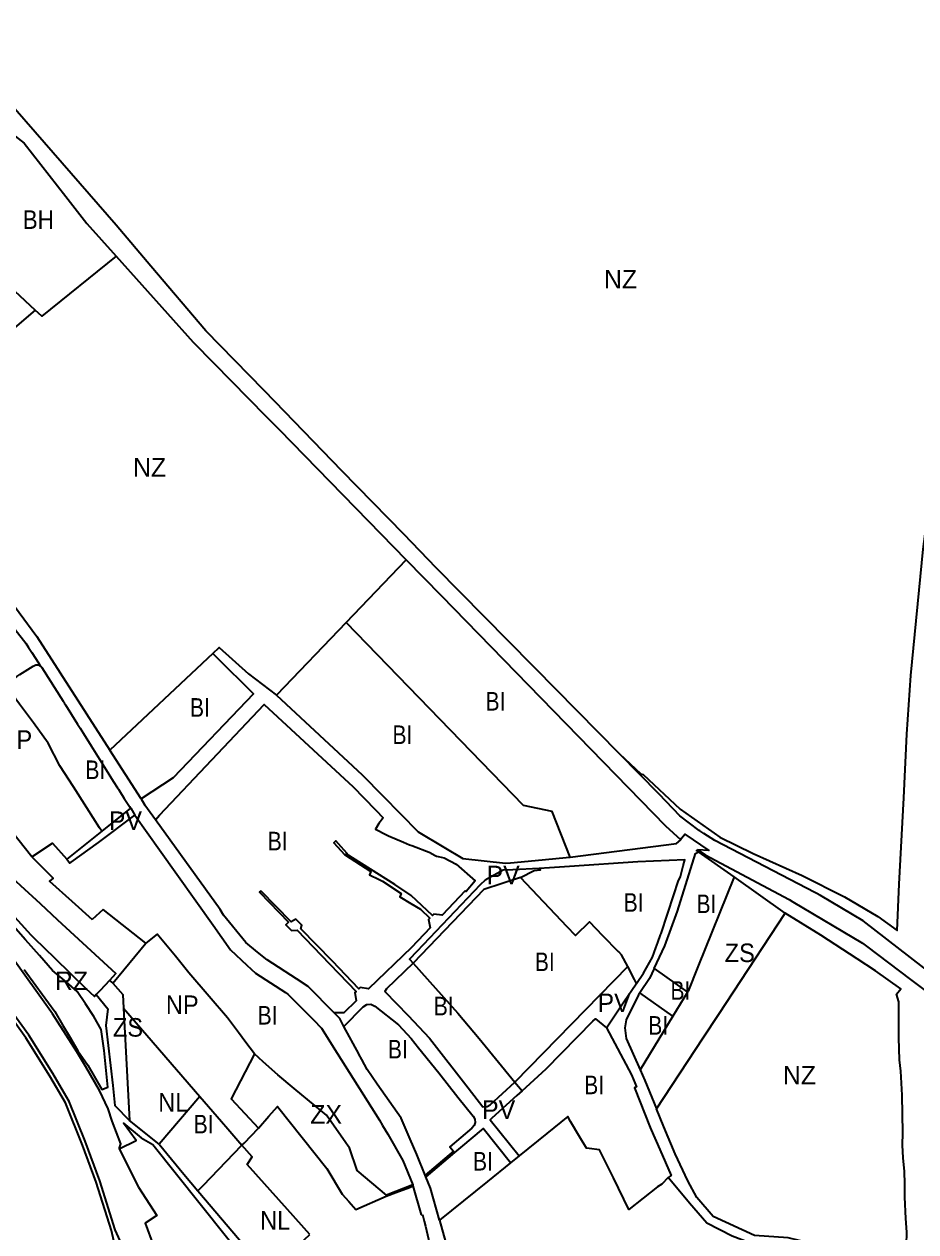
# Model space of a CAD drawing. Extents: x -650451 to -642268, y -1075216 to -1066610.
# Drawn here: x -646077 to -645357, y -1072682 to -1071706 of the extents above; entities that cross this region are included whole.
import ezdxf

# ---------------------------------------------------------------- set-up
doc = ezdxf.new("R2010")
doc.units = 0
doc.header["$LTSCALE"] = 6
doc.layers.add('1', color=7, linetype='Continuous', lineweight=35)
doc.layers.add('2', color=7, linetype='Continuous')
doc.layers.add('3', color=7, linetype='Continuous')

msp = doc.modelspace()

# ---------------------------------------------------------------- linework, layer by layer
at = {"layer": '1'}
for p, q in [((-645817.219, -1072189.975), (-645768.649, -1072139.283)), ((-645817.219, -1072189.975), (-645873.4, -1072248.61)), ((-645924.791, -1072215.043), (-646008.065, -1072293.22)), ((-646029.41, -1072279.61), (-646023.06, -1072289.77)), ((-646023.06, -1072289.77), (-646012.41, -1072306.79)), ((-645982.874, -1072332.508), (-646008.065, -1072293.22)), ((-645996.41, -1072332.16), (-645992.15, -1072338.7)), ((-646014.64, -1072358.74), (-646042.65, -1072381.23)), ((-645503.98, -1072395.64), (-645532.75, -1072375.41)), ((-646013.49, -1072421.84), (-646022.31, -1072430.03)), ((-645916.34, -1072426.55), (-645919.08, -1072421.96)), ((-645898.28, -1072448.47), (-645916.34, -1072426.55)), ((-645589.862, -1072468.109), (-645680.87, -1072561.42)), ((-646008.32, -1072479.17), (-646005.6, -1072481.54)), ((-645553.35, -1072508.1), (-645579.92, -1072489.22)), ((-645997.15, -1072501.53), (-645992.3, -1072592.42)), ((-645997.15, -1072501.53), (-645935.38, -1072573)), ((-645553.35, -1072508.1), (-645579.76, -1072551.45)), ((-645807.08, -1072538.65), (-645819.08, -1072516.56)), ((-645806.98, -1072538.83), (-645807.08, -1072538.65)), ((-645680.87, -1072561.42), (-645675.13, -1072568.36)), ((-645935.38, -1072573), (-645968.24, -1072611.54)), ((-645968.24, -1072611.54), (-645992.3, -1072592.42)), ((-645771.36, -1072624.88), (-645763.45, -1072644.47)), ((-645677.56, -1072621.1), (-645684.57, -1072626.76)), ((-645752.829, -1072638.03), (-645753.41, -1072636.57)), ((-645756.7, -1072668.67), (-645755.51, -1072668.36)), ((-645755.51, -1072668.36), (-645754.09, -1072673.85)), ((-645754.09, -1072673.85), (-645753.08, -1072677.72)), ((-645741.871, -1072673.02), (-645734.19, -1072700.16))]:
    msp.add_line(p, q, dxfattribs=at)
for points in [[(-645596.405, -1072296.114), (-645664.88, -1072226.59), (-645666.4, -1072225.05), (-645744.42, -1072145.83), (-645770.72, -1072118.71), (-645820.57, -1072067.31), (-645874.53, -1072011.68), (-645883.81, -1072002.11), (-645930.57, -1071954.35), (-645975.01, -1071901.96), (-646003.04, -1071868.9), (-646150.43, -1071699.82), (-646160.52, -1071687.59), (-646200.32, -1071642.53), (-646209.322, -1071634.004)], [(-645596.405, -1072296.114), (-645579.217, -1072312.425), (-645577.33, -1072312.704), (-645547.593, -1072340.827), (-645515.437, -1072363.447), (-645488.64, -1072376.782), (-645448.831, -1072394.325), (-645414.631, -1072411.611), (-645387.894, -1072427.453), (-645372.228, -1072438.764), (-645370.624, -1072401.447), (-645366.951, -1072331.609), (-645364.435, -1072280.268), (-645361.317, -1072232.824), (-645351.358, -1072130.815), (-645344.819, -1072081.225), (-645339.455, -1072031.565), (-645334.118, -1072001.954), (-645326.343, -1071952.807), (-645313.153, -1071883.081), (-645300.076, -1071820.179), (-645286.175, -1071761.228), (-645274.868, -1071717.176), (-645269.077, -1071687.396)], [(-646122.16, -1071754.78), (-646104.5, -1071774.86), (-646087, -1071795), (-646077.32, -1071802.59), (-646043.49, -1071845.87), (-646026.64, -1071867.44), (-646002.93, -1071893.984)], [(-646191.57, -1071821.44), (-646174.69, -1071838.69), (-646156.59, -1071856.53), (-646137.74, -1071873.31), (-646102.04, -1071906.4), (-646068.317, -1071937.555)], [(-646002.93, -1071893.984), (-646062.91, -1071942.55), (-646068.317, -1071937.555)], [(-646002.93, -1071893.984), (-645940.8, -1071963.54), (-645924.1, -1071980.45), (-645881.95, -1072023.15), (-645871.4, -1072033.96), (-645768.649, -1072139.283)], [(-646068.317, -1071937.555), (-646156.858, -1072013.393), (-646160, -1072016), (-646154, -1072022), (-646194.191, -1072055.797)], [(-646000.45, -1072615.28), (-645999.14, -1072611.29), (-646006.21, -1072593.04), (-646009.27, -1072582.89), (-646016.46, -1072568.07), (-646027.37, -1072549.05), (-646034.83, -1072536.97), (-646054.33, -1072506.16), (-646088.86, -1072457.93), (-646132.34, -1072412.37), (-646164.02, -1072390), (-646206.07, -1072366.43), (-646248.46, -1072343.52), (-646270.62, -1072332.33), (-646289.9, -1072320.26), (-646308.74, -1072304.97), (-646324.17, -1072289.15), (-646339.07, -1072270.33), (-646350.46, -1072250.81), (-646370.83, -1072206.8), (-646394.24, -1072163.81), (-646419.55, -1072128.03), (-646512.21, -1072052.57)], [(-646131.65, -1072140.05), (-646104.85, -1072169.81), (-646075.91, -1072206.65), (-646073.62, -1072210.24), (-646071.06, -1072214.28), (-646065.77, -1072222.6), (-646064.24, -1072225.01)], [(-645768.649, -1072139.283), (-645740.45, -1072168.23), (-645559.34, -1072354.42), (-645546.82, -1072365.72)], [(-646095.44, -1072162.47), (-646067.08, -1072201.18), (-646008.065, -1072293.22)], [(-645943.65, -1072789.47), (-645967.22, -1072787.26), (-645967.91, -1072767.31), (-645970.61, -1072747.97), (-645973.9, -1072738.22), (-645989.39, -1072712.38), (-646003.73, -1072680.75), (-646016.23, -1072641.16), (-646028.02, -1072609.24), (-646040.96, -1072577.06), (-646054.2, -1072554.48), (-646073.49, -1072523.45), (-646108.36, -1072475.46), (-646151.34, -1072429.6), (-646183.23, -1072407.45), (-646225.13, -1072384.18), (-646267.31, -1072361.39), (-646298.76, -1072344.13), (-646326.33, -1072322.56), (-646349.05, -1072298.16), (-646356.62, -1072289.89), (-646367.24, -1072276.07), (-646407.81, -1072188.6), (-646415.75, -1072178.82)], [(-645636.37, -1072379.57), (-645650.78, -1072342.73), (-645674, -1072338), (-645817.219, -1072189.975)], [(-645924.791, -1072215.043), (-645922.34, -1072217.38), (-645892.147, -1072247.526), (-645956.823, -1072315.504), (-645982.874, -1072332.508), (-645979.68, -1072337.49)], [(-645924.791, -1072215.043), (-645919.698, -1072210.262), (-645896.15, -1072231.57), (-645873.4, -1072248.61)], [(-646101.18, -1072244.23), (-646100.98, -1072240.01), (-646099.81, -1072240.09), (-646097.13, -1072239.87), (-646094.63, -1072239.5), (-646091.73, -1072238.71), (-646089.83, -1072237.95), (-646083.18, -1072233.66), (-646080.67, -1072232.05), (-646070.02, -1072225.18), (-646067.87, -1072224.34), (-646065.64, -1072224.26), (-646064.24, -1072225.01)], [(-646064.24, -1072225.01), (-646063.86, -1072225.22), (-646063.53, -1072225.6)], [(-646063.53, -1072225.6), (-646062.87, -1072226.38), (-646045.76, -1072253.6), (-646045.18, -1072254.53), (-646044.91, -1072254.95)], [(-646014.64, -1072358.74), (-646016.43, -1072355.88), (-646026.55, -1072339.67), (-646037.37, -1072322.92), (-646048.32, -1072305.81), (-646057.93, -1072287.58), (-646069.73, -1072270.99), (-646071.3, -1072268.92), (-646081.08, -1072256.01), (-646091.27, -1072242.07), (-646101.18, -1072244.23)], [(-645873.4, -1072248.61), (-645804.26, -1072313.11), (-645787.63, -1072329.98), (-645758.94, -1072359.08), (-645738.31, -1072371.43), (-645722.88, -1072380.66), (-645688.5, -1072384.55), (-645684.48, -1072384.17), (-645664.67, -1072382.33), (-645639.6, -1072379.99), (-645636.37, -1072379.57)], [(-646044.91, -1072254.95), (-646044.65, -1072255.37), (-646043.84, -1072256.66), (-646034.08, -1072272.18)], [(-645971.13, -1072349.41), (-645967.89, -1072345.59), (-645883.34, -1072256.32), (-645811.67, -1072322.79), (-645802.99, -1072331.72), (-645793.24, -1072341.76), (-645787.43, -1072347.74), (-645789.78, -1072350.99), (-645790.84, -1072352.46), (-645793.58, -1072356.99), (-645784.65, -1072361.58), (-645783.1, -1072362.37), (-645771, -1072367.48), (-645766.08, -1072369.54), (-645764.22, -1072370.33), (-645748.93, -1072376.23), (-645748.69, -1072376.34), (-645744.29, -1072378.76), (-645742.83, -1072379.09), (-645738.13, -1072380.17), (-645728.48, -1072385.35), (-645713.13, -1072398.68), (-645720.28, -1072407.43), (-645721.02, -1072406.76), (-645739.77, -1072426.6), (-645746.53, -1072425.74), (-645747.56, -1072426.83), (-645764.64, -1072410.69), (-645777.89, -1072401.74), (-645817.23, -1072376.94), (-645816.51, -1072376.62), (-645821.23, -1072371.38), (-645825.66, -1072366.47), (-645827.23, -1072367.98), (-645818.6, -1072377.55), (-645797.15, -1072391.27), (-645798.3, -1072394.04), (-645790.45, -1072397.79), (-645787.9, -1072399.01), (-645772.86, -1072408.9), (-645773.87, -1072411.72), (-645765.02, -1072417.06), (-645757.21, -1072421.76), (-645749.6, -1072428.99), (-645750.63, -1072430.07), (-645749.4, -1072436.79), (-645764.41, -1072452.65), (-645799.08, -1072486.13), (-645805.77, -1072484.94), (-645806.85, -1072485.99), (-645828.35, -1072463.74), (-645853.68, -1072437.51), (-645852.91, -1072434.69), (-645857.77, -1072429.66), (-645861.75, -1072432.01), (-645885.71, -1072407.21), (-645887.17, -1072407.85), (-645863.74, -1072432.23), (-645865.9, -1072434.32), (-645861.39, -1072438.99), (-645856.77, -1072438.69), (-645837.34, -1072458.77), (-645809, -1072488.07), (-645810.08, -1072489.12), (-645809.14, -1072495.85), (-645819.09, -1072505.45), (-645826.9, -1072505.35)], [(-646034.08, -1072272.18), (-646032.07, -1072275.38), (-646029.41, -1072279.61)], [(-645249.9, -1072561.25), (-645271.74, -1072539.96), (-645290.76, -1072520.92), (-645333.62, -1072482.33), (-645342.284, -1072475.625), (-645399.77, -1072431.12), (-645434.19, -1072410.67), (-645437.6, -1072408.64), (-645438.64, -1072408.1), (-645519.57, -1072366.3), (-645528.27, -1072360.53), (-645531.65, -1072358.29), (-645532.07, -1072358.01), (-645547.72, -1072346.19), (-645564.4, -1072328.61), (-645596.405, -1072296.114)], [(-646071, -1072379.27), (-646087.44, -1072358.73), (-646120.23, -1072316.54), (-646129.15, -1072305.06)], [(-646012.41, -1072306.79), (-646005.26, -1072318.22), (-646001.8, -1072323.68), (-646001.17, -1072324.66)], [(-646001.17, -1072324.66), (-646000.38, -1072325.91), (-645996.41, -1072332.16)], [(-645992.15, -1072338.7), (-645991.3, -1072340), (-646014.64, -1072358.74)], [(-645991.3, -1072340), (-645991.21, -1072339.93), (-645988.89, -1072343.89), (-645987.91, -1072345.58)], [(-645919.08, -1072421.96), (-645971.13, -1072349.41), (-645979.68, -1072337.49)], [(-646018.97, -1072490.66), (-646020.51, -1072492.32), (-646027.04, -1072485.99), (-646052.25, -1072461.52), (-646069.15, -1072445.12), (-646071.51, -1072442.7), (-646095.21, -1072416.49), (-646109.15, -1072401.97), (-646122.26, -1072388.32), (-646133.31, -1072376.82), (-646142.28, -1072367.48), (-646121.49, -1072349.32), (-646116.89, -1072345.3)], [(-646042.65, -1072381.23), (-646040.45, -1072384.57), (-646039.15, -1072383.63), (-646017.3, -1072367.78), (-645987.91, -1072345.58)], [(-645987.91, -1072345.58), (-645967.84, -1072373.8), (-645924.62, -1072434.6), (-645910.49, -1072454.48), (-645897.39, -1072466.8)], [(-645546.82, -1072365.72), (-645546.25, -1072364.1), (-645543.6, -1072361.08), (-645524.4, -1072374.2), (-645533.08, -1072373.71)], [(-646071, -1072379.27), (-646054.43, -1072368.34), (-646042.65, -1072381.23)], [(-645636.37, -1072379.57), (-645550.41, -1072368.47), (-645546.82, -1072365.72)], [(-646071, -1072379.27), (-646053.82, -1072396.53), (-646056.71, -1072399.15), (-646038.76, -1072415.27), (-646022.31, -1072430.03)], [(-645582.84, -1072481.71), (-645577.17, -1072473.49), (-645569.86, -1072460.33), (-645567.12, -1072453), (-645565.53, -1072448.7), (-645563.22, -1072442.51), (-645562.79, -1072441.34), (-645552.7, -1072410.16), (-645549.17, -1072399.21), (-645547.16, -1072395.15), (-645545.11, -1072386.66), (-645543.76, -1072381.7), (-645581.76, -1072383.37), (-645636.71, -1072387.2), (-645652.97, -1072388.22), (-645661.3, -1072388.74)], [(-645568.38, -1072469.68), (-645559.92, -1072451.41), (-645549.6, -1072423.39), (-645535.05, -1072376.72), (-645532.75, -1072375.41)], [(-645532.75, -1072375.41), (-645534.3, -1072374.33), (-645533.08, -1072373.71)], [(-645533.08, -1072373.71), (-645527.33, -1072377.73), (-645459.31, -1072413.95), (-645456.52, -1072415.6), (-645400.12, -1072449.03), (-645396.94, -1072451.44), (-645361.47, -1072478.388), (-645336.33, -1072497.48), (-645306.46, -1072527.08), (-645276.93, -1072555.11), (-645263.7, -1072567.8), (-645242, -1072588.6), (-645228.96, -1072600.865)], [(-646094.3, -1072389.47), (-646080.11, -1072402.61), (-646064.38, -1072417.18), (-646050.33, -1072430.19), (-646003.3, -1072473.75), (-646008.32, -1072479.17)], [(-645661.3, -1072388.74), (-645682.59, -1072389.76), (-645690.37, -1072390.13), (-645705, -1072398.19), (-645708.94, -1072402.11), (-645760.02, -1072455.94), (-645765.95, -1072462.03), (-645763.06, -1072465.26)], [(-645676.53, -1072396.16), (-645665.32, -1072390.32), (-645660.16, -1072389.95), (-645661.3, -1072388.74)], [(-645676.53, -1072396.16), (-645706.039, -1072405.769), (-645763.06, -1072465.26)], [(-645589.862, -1072468.109), (-645594.83, -1072458.48), (-645597.122, -1072456.121), (-645597.15, -1072456.15), (-645609.99, -1072443.22), (-645620.56, -1072432), (-645632.1, -1072442.93), (-645638.82, -1072435.99), (-645676.53, -1072396.16)], [(-645503.98, -1072395.64), (-645533.15, -1072468.21), (-645541.09, -1072487.98), (-645541.56, -1072488.74)], [(-645462.651, -1072425.011), (-645462.65, -1072425.01), (-645503.98, -1072395.64)], [(-646005.6, -1072481.54), (-645979.11, -1072449.23), (-646013.49, -1072421.84)], [(-645566.54, -1072582.88), (-645528.81, -1072525.54), (-645516.37, -1072506.64), (-645504.48, -1072488.58), (-645462.651, -1072425.011)], [(-645359.825, -1072751.964), (-645359.96, -1072742.38), (-645362.37, -1072720.66), (-645364.5, -1072696.22), (-645364.786, -1072692.977), (-645364.524, -1072682.575), (-645365.24, -1072671.66), (-645366.02, -1072654.46), (-645366.09, -1072643.58), (-645366.41, -1072633.54), (-645367.25, -1072622.73), (-645368.04, -1072612.42), (-645367.78, -1072602.42), (-645368.173, -1072571.881), (-645369.31, -1072552.64), (-645370.22, -1072543.37), (-645370.755, -1072525.734), (-645370.928, -1072496.619), (-645372.72, -1072490.314), (-645369.364, -1072485.931), (-645389.731, -1072471.612), (-645404.64, -1072461.72), (-645433.91, -1072442.56), (-645462.651, -1072425.011)], [(-646077.32, -1072470.36), (-646067.89, -1072483.29), (-646052.46, -1072504.47), (-646046.19, -1072515.07), (-646040.06, -1072525.44), (-646033.79, -1072536.03), (-646025.88, -1072547.72), (-646014.58, -1072567.38), (-646009.73, -1072565.6), (-646012.54, -1072535.83), (-646014.99, -1072519.03), (-646020.89, -1072508.42), (-646027.76, -1072498.2), (-646034.49, -1072488.2), (-646043.45, -1072480.49), (-646054.38, -1072471.27), (-646064.92, -1072459.16), (-646076.12, -1072446.48), (-646087.86, -1072433.28)], [(-645891.33, -1072538.6), (-645898.17, -1072529.39), (-645904.25, -1072521.2), (-645913.04, -1072509.37), (-645927.82, -1072492.14), (-645944.25, -1072472.98), (-645955.1, -1072459.76), (-645969.88, -1072441.74), (-645979.11, -1072449.23)], [(-645857.23, -1072477.97), (-645881.09, -1072462.52), (-645888.68, -1072456.31), (-645898.28, -1072448.47)], [(-645897.39, -1072466.8), (-645890.5, -1072473.27), (-645866.13, -1072489.1)], [(-645763.06, -1072465.26), (-645784.54, -1072486), (-645785.92, -1072488.06), (-645767.11, -1072507.71), (-645749.81, -1072525.79), (-645718.59, -1072566.14), (-645706.76, -1072581.44), (-645703.41, -1072581.16), (-645700.96, -1072579.71), (-645680.87, -1072561.42)], [(-645763.06, -1072465.26), (-645726.95, -1072505.7), (-645709.92, -1072526.3), (-645680.87, -1072561.42)], [(-645582.84, -1072481.71), (-645584.46, -1072478.58), (-645589.862, -1072468.109)], [(-646171.72, -1072803.51), (-646052.58, -1072737.82), (-646037.23, -1072736.38), (-646022.4, -1072741.58), (-646003.22, -1072757.85), (-645988.43, -1072769.93), (-645990.04, -1072761.78), (-645993.89, -1072742.23), (-645999.25, -1072714.68), (-646006.66, -1072681.4), (-646019.16, -1072642.35), (-646030.17, -1072612.31), (-646043.87, -1072578.12), (-646056.42, -1072556.49), (-646075.82, -1072525.54), (-646110.61, -1072477.49)], [(-646008.32, -1072479.17), (-646015.88, -1072487.32), (-646018.97, -1072490.66)], [(-645826.9, -1072505.35), (-645847.88, -1072484.02), (-645857.23, -1072477.97)], [(-645568.38, -1072469.68), (-645572.13, -1072477.78), (-645579.92, -1072489.22)], [(-645568.38, -1072469.68), (-645541.56, -1072488.74), (-645553.35, -1072508.1)], [(-646005.6, -1072481.54), (-645997.53, -1072490.54), (-645997.15, -1072501.53)], [(-645866.13, -1072489.1), (-645864.29, -1072490.3), (-645843.63, -1072511.19), (-645837.09, -1072517.8), (-645824.42, -1072537.99), (-645790.39, -1072592.2), (-645787.73, -1072596.43), (-645783.44, -1072603.56), (-645771.36, -1072624.88)], [(-645607.07, -1072517.61), (-645605.95, -1072515.95), (-645604.82, -1072514.3), (-645592.9, -1072496.52), (-645583.13, -1072482.13), (-645582.84, -1072481.71)], [(-646018.97, -1072490.66), (-646009.61, -1072502.32), (-646011.28, -1072515.68), (-646005.7, -1072564.12), (-646004.15, -1072580.41), (-645992.3, -1072592.42)], [(-645819.08, -1072516.56), (-645803.49, -1072500.56), (-645800.59, -1072498.78), (-645797.2, -1072498.56), (-645794.1, -1072499.98), (-645775.05, -1072515.23), (-645764.63, -1072526.16), (-645758.7, -1072533.6), (-645742.48, -1072553.98), (-645726.94, -1072573.51), (-645714.62, -1072588.99), (-645713.39, -1072591.37), (-645713.14, -1072594.04), (-645713.9, -1072596.6), (-645715.58, -1072598.69), (-645733.46, -1072613.81), (-645730.56, -1072617.25), (-645753.41, -1072636.57)], [(-645579.92, -1072489.22), (-645581.13, -1072491), (-645591.06, -1072511.06), (-645592.08, -1072517.43), (-645591.03, -1072526.14), (-645579.76, -1072551.45)], [(-645819.08, -1072516.56), (-645822.35, -1072509.99), (-645826.9, -1072505.35)], [(-645675.13, -1072568.36), (-645655.65, -1072550.62), (-645617.87, -1072512.12), (-645615.95, -1072510.16), (-645607.07, -1072517.61)], [(-645607.07, -1072517.61), (-645586.81, -1072555.6), (-645582.81, -1072565.17), (-645584.44, -1072566.03), (-645571.71, -1072598.18), (-645570.94, -1072599.9), (-645564.02, -1072615.76), (-645554.79, -1072636.89), (-645557.19, -1072638.59)], [(-645891.33, -1072538.6), (-645909.952, -1072574.829), (-645888.07, -1072598.68)], [(-645763.45, -1072644.47), (-645784.74, -1072652.67), (-645808.3, -1072632.96), (-645814.63, -1072614.6), (-645815.68, -1072613.1), (-645817.49, -1072610.5), (-645833.2, -1072588.09), (-645842.32, -1072580.61), (-645859.08, -1072566.6), (-645872.32, -1072555.53), (-645884.23, -1072544.92), (-645891.33, -1072538.6)], [(-645753.41, -1072636.57), (-645760, -1072619.96), (-645765.46, -1072607.47), (-645772.84, -1072590.6), (-645792.1, -1072562.95), (-645800.18, -1072551.36), (-645804.6, -1072543.22), (-645806.98, -1072538.83)], [(-645579.76, -1072551.45), (-645575.9, -1072560.13), (-645566.54, -1072582.88)], [(-645935.38, -1072573), (-645917.91, -1072593.22), (-645912.78, -1072599.14), (-645901.33, -1072612.4)], [(-645675.13, -1072568.36), (-645679.33, -1072572.19), (-645699.63, -1072590.67), (-645700.88, -1072591.81), (-645677.56, -1072621.1)], [(-645888.07, -1072598.68), (-645879.77, -1072589.06), (-645872.548, -1072581.22), (-645832.875, -1072631.151), (-645820.44, -1072651.87), (-645814.98, -1072658), (-645809.32, -1072664.35), (-645784.79, -1072653.54), (-645777.05, -1072650.68), (-645766.06, -1072646.63), (-645763.36, -1072645.32)], [(-645359.825, -1072751.964), (-645366.15, -1072757.65), (-645404.48, -1072714.69), (-645433.58, -1072695.39), (-645442.58, -1072691.5), (-645460.13, -1072687.37), (-645487.43, -1072685.39), (-645520.75, -1072670.03), (-645533.9, -1072654.67), (-645541.19, -1072641.22), (-645551.5, -1072619.44), (-645560.57, -1072597.65), (-645566.54, -1072582.88)], [(-646000.45, -1072615.28), (-645986.86, -1072608.47), (-645996.89, -1072594.56), (-645982.84, -1072606.46), (-645973.45, -1072611.73), (-645895.91, -1072708.97)], [(-645557.19, -1072638.59), (-645562.23, -1072643.9), (-645565.89, -1072646.15), (-645588.81, -1072664.3), (-645601.4, -1072638.87), (-645612.67, -1072616.12), (-645620.91, -1072615.18), (-645623.21, -1072614.93), (-645628.58, -1072605.85), (-645635.96, -1072593.24), (-645638.12, -1072589.27), (-645655.18, -1072603.04), (-645677.56, -1072621.1)], [(-645901.33, -1072612.4), (-645899.69, -1072610.7), (-645888.07, -1072598.68)], [(-645684.57, -1072626.76), (-645706.66, -1072598.99), (-645724.77, -1072614.31), (-645729.59, -1072618.4), (-645752.829, -1072638.03)], [(-646000.45, -1072615.28), (-645984.88, -1072646.21), (-645969.97, -1072669.21), (-645979.44, -1072675.29), (-645972.67, -1072693.74), (-645965.19, -1072704.94), (-645960.61, -1072714.42), (-645953.06, -1072733.07)], [(-645968.24, -1072611.54), (-645948.21, -1072635.87), (-645936.92, -1072649.21)], [(-645936.92, -1072649.21), (-645932.72, -1072644.86), (-645901.33, -1072612.4)], [(-645846.45, -1072684.59), (-645864.52, -1072664.38), (-645897.1, -1072627.93), (-645893.16, -1072621.85), (-645901.33, -1072612.4)], [(-645684.57, -1072626.76), (-645703.02, -1072641.66), (-645741.871, -1072673.02)], [(-645763.45, -1072644.47), (-645763.36, -1072645.32), (-645756.7, -1072668.67)], [(-645741.871, -1072673.02), (-645749.17, -1072647.23), (-645752.829, -1072638.03)], [(-645403, -1072724.61), (-645482.3, -1072694.75), (-645489.96, -1072691.86), (-645505.37, -1072685.84), (-645525.81, -1072675.32), (-645539.83, -1072659.24), (-645557.19, -1072638.59)], [(-645936.92, -1072649.21), (-645889.59, -1072705.17), (-645881.28, -1072717.18), (-645876.71, -1072712.91), (-645846.45, -1072684.59)], [(-645753.08, -1072677.72), (-645748.31, -1072698.83), (-645745.81, -1072710.94)]]:
    msp.add_lwpolyline(points, dxfattribs=at)

# ---------------------------------------------------------------- texts
at = {"layer": '2'}
for s, p in [('NZ', (-645608.974, -1071920.081)), ('NZ', (-645989.312, -1072072.109)), ('PV', (-646008.858, -1072357.689)), ('RZ', (-646052.424, -1072487.088)), ('NZ', (-645464.524, -1072563.281)), ('PV', (-645707.412, -1072591.231)), ('ZX', (-645846.18, -1072594.91))]:
    msp.add_text(s, height=15, dxfattribs=at).set_placement(p)
for s, width, p in [('BI', 0.85, (-645943.358, -1072266.138)), ('BI', 0.85, (-645779.81, -1072288.18)), ('NP', 0.95, (-646097.244, -1072292.132)), ('BI', 0.85, (-646027.817, -1072316.517)), ('BI', 0.85, (-645880.569, -1072374.121)), ('BI', 0.85, (-645593.109, -1072423.76)), ('BI', 0.85, (-645555.324, -1072494.884)), ('NP', 0.95, (-645962.767, -1072506.409)), ('BI', 0.85, (-645746.47, -1072507.479)), ('BI', 0.85, (-645888.718, -1072514.888)), ('ZS', 0.95, (-646005.578, -1072524.677)), ('BI', 0.85, (-645783.514, -1072542.3)), ('BI', 0.85, (-645624.967, -1072571.194)), ('NL', 0.95, (-645968.94, -1072585.32)), ('BI', 0.85, (-645940.394, -1072602.866)), ('BI', 0.85, (-645714.798, -1072632.872)), ('NL', 0.95, (-645886.715, -1072680.64))]:
    msp.add_text(s, height=15, dxfattribs=dict(at, width=width)).set_placement(p)
at = {"layer": '3'}
for s, width, p in [('BH', 0.9, (-646078.385, -1071871.924)), ('BI', 0.85, (-645704.658, -1072261.158)), ('BI', 0.85, (-645534.304, -1072424.847)), ('ZS', 0.95, (-645511.511, -1072464.431)), ('BI', 0.85, (-645664.848, -1072471.694)), ('BI', 0.85, (-645573.282, -1072523.079))]:
    msp.add_text(s, height=15, dxfattribs=dict(at, width=width)).set_placement(p)
for p in [(-645703.773, -1072401.577), (-645614.184, -1072504.818)]:
    msp.add_text('PV', height=15, dxfattribs=at).set_placement(p)

doc.saveas('drawing.dxf')
